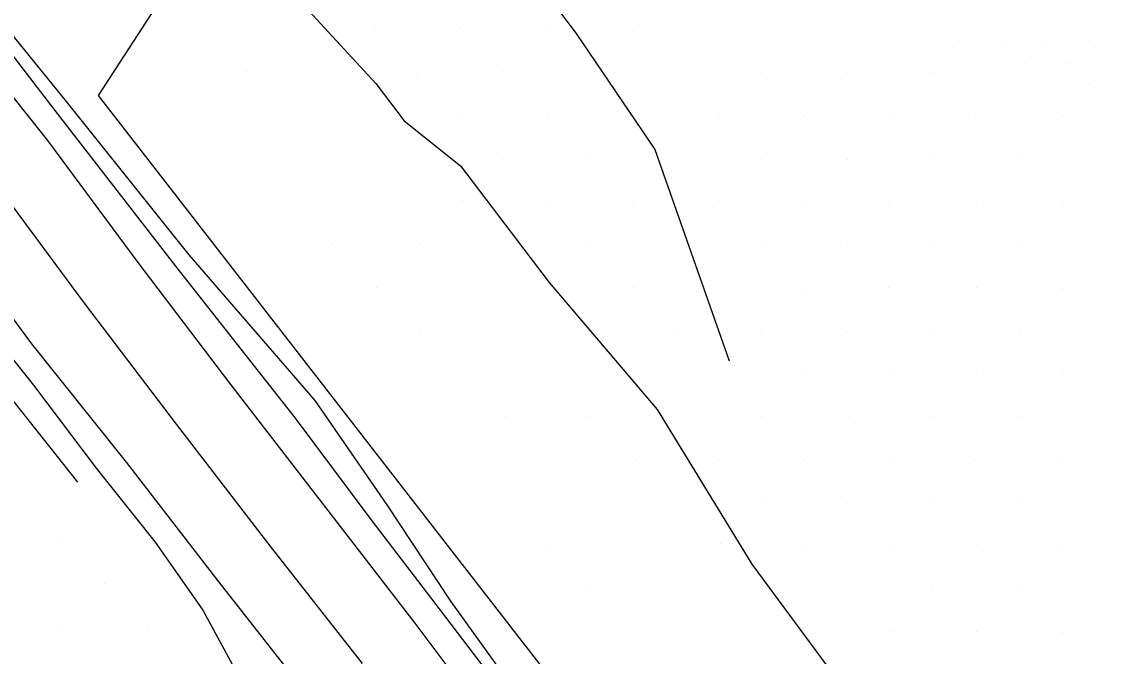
# Model space of a CAD drawing. Extents: x 1602514 to 1609837, y 863887 to 871157.
# Drawn here: x 1605875.4 to 1606053.3, y 867038.4 to 867142.8 of the extents above; entities that cross this region are included whole.
import ezdxf

# ---------------------------------------------------------------- set-up
doc = ezdxf.new("R2010")
doc.units = 0
for name, color, linetype in [('Survey-Centerline', 7, 'Continuous'), ('Survey-Edge of pavement', 7, 'Continuous'), ('Survey-Ridge Lines', 7, 'Continuous'), ('Survey-Safety', 7, 'Continuous'), ('Survey-Spot dirt', 7, 'Continuous'), ('Survey-Vegetation trees', 7, 'Continuous')]:
    doc.layers.add(name, color=color, linetype=linetype)

msp = doc.modelspace()

# ---------------------------------------------------------------- linework, layer by layer
at = {"layer": 'Survey-Centerline'}
msp.add_lwpolyline([(1605870.86, 867116.51), (1605885.73, 867096.47), (1605900.83, 867076.6), (1605916.07, 867056.84), (1605931.48, 867037.21)], dxfattribs=at)
msp.add_lwpolyline([(1605870.86, 867116.51), (1605885.73, 867096.47), (1605900.83, 867076.6), (1605916.07, 867056.84), (1605931.48, 867037.21)], dxfattribs=at)
at = {"layer": 'Survey-Edge of pavement'}
for points in [[(1605864.12, 867142.79), (1605879.66, 867123.26), (1605894.52, 867103.21), (1605909.63, 867083.34), (1605924.87, 867063.58), (1605940.13, 867043.84), (1605955.1, 867023.87)], [(1605864.12, 867142.79), (1605879.66, 867123.26), (1605894.52, 867103.21), (1605909.63, 867083.34), (1605924.87, 867063.58), (1605940.13, 867043.84), (1605955.1, 867023.87)], [(1605862.19, 867109.86), (1605877.05, 867089.81), (1605892.65, 867070.33), (1605907.9, 867050.57), (1605923.3, 867030.94)], [(1605862.19, 867109.86), (1605877.05, 867089.81), (1605892.65, 867070.33), (1605907.9, 867050.57), (1605923.3, 867030.94)]]:
    msp.add_lwpolyline(points, dxfattribs=at)
at = {"layer": 'Survey-Ridge Lines'}
for points in [[(1605692.57, 867375.19), (1605707.51, 867355.54), (1605724.29, 867333.03), (1605744.6, 867307.39), (1605765.5, 867282.09), (1605774.9, 867267.44), (1605789.93, 867251.86), (1605801.35, 867234.07), (1605814.21, 867214.09), (1605826.94, 867198.22), (1605846.14, 867176.71), (1605863.56, 867153.3), (1605882.76, 867129.68), (1605902.96, 867104.43), (1605923.66, 867080.46), (1605935.5, 867063.31), (1605946.01, 867047.44), (1605958.33, 867030.32), (1605973.39, 867011.06), (1605985.72, 866995.63), (1605996.53, 866980.71), (1606009.3, 866964.34), (1606029.8, 866937.45), (1606040.45, 866926.04)], [(1605692.57, 867375.19), (1605707.51, 867355.54), (1605724.29, 867333.03), (1605744.6, 867307.39), (1605765.5, 867282.09), (1605774.9, 867267.44), (1605789.93, 867251.86), (1605801.35, 867234.07), (1605814.21, 867214.09), (1605826.94, 867198.22), (1605846.14, 867176.71), (1605863.56, 867153.3), (1605882.76, 867129.68), (1605902.96, 867104.43), (1605923.66, 867080.46), (1605935.5, 867063.31), (1605946.01, 867047.44), (1605958.33, 867030.32), (1605973.39, 867011.06), (1605985.72, 866995.63), (1605996.53, 866980.71), (1606009.3, 866964.34), (1606029.8, 866937.45), (1606040.45, 866926.04)], [(1605760.37, 867350.74), (1605769.33, 867334.89), (1605786.8, 867315.56), (1605810.95, 867292.32), (1605868.77, 867267.38), (1605891.04, 867234.31), (1605920.44, 867198.43), (1605933.46, 867178.11), (1605944.86, 867163.91), (1605954.37, 867151.23), (1605960.71, 867148.81), (1605966.67, 867140.84), (1605979.6, 867121.76), (1605991.86, 867087.03)], [(1605760.37, 867350.74), (1605769.33, 867334.89), (1605786.8, 867315.56), (1605810.95, 867292.32), (1605868.77, 867267.38), (1605891.04, 867234.31), (1605920.44, 867198.43), (1605933.46, 867178.11), (1605944.86, 867163.91), (1605954.37, 867151.23), (1605960.71, 867148.81), (1605966.67, 867140.84), (1605979.6, 867121.76), (1605991.86, 867087.03)], [(1605697.76, 867314.34), (1605715.34, 867286.06), (1605736.85, 867264.84), (1605749.67, 867248.44), (1605762.89, 867230.84), (1605774.96, 867215.14), (1605787.98, 867195.05), (1605801.92, 867179.25), (1605815.36, 867152.68), (1605832.93, 867129.08), (1605856.69, 867108.88), (1605877.36, 867082.98), (1605887.69, 867069.34), (1605897.39, 867057.19), (1605905.23, 867045.98), (1605917.74, 867022.94), (1605924.28, 867008.81)], [(1605697.76, 867314.34), (1605715.34, 867286.06), (1605736.85, 867264.84), (1605749.67, 867248.44), (1605762.89, 867230.84), (1605774.96, 867215.14), (1605787.98, 867195.05), (1605801.92, 867179.25), (1605815.36, 867152.68), (1605832.93, 867129.08), (1605856.69, 867108.88), (1605877.36, 867082.98), (1605887.69, 867069.34), (1605897.39, 867057.19), (1605905.23, 867045.98), (1605917.74, 867022.94), (1605924.28, 867008.81)], [(1605689.59, 867308.58), (1605698.27, 867273.61), (1605716.21, 867252.4), (1605732.08, 867235.2), (1605745.91, 867217.64), (1605758.06, 867203.01), (1605774.53, 867185.29), (1605783.33, 867165.15), (1605804.9, 867144.51), (1605825.46, 867123.17), (1605846.89, 867101.06), (1605874.11, 867080.26), (1605884.59, 867067.04)], [(1605689.59, 867308.58), (1605698.27, 867273.61), (1605716.21, 867252.4), (1605732.08, 867235.2), (1605745.91, 867217.64), (1605758.06, 867203.01), (1605774.53, 867185.29), (1605783.33, 867165.15), (1605804.9, 867144.51), (1605825.46, 867123.17), (1605846.89, 867101.06), (1605874.11, 867080.26), (1605884.59, 867067.04)], [(1605869.78, 867217.78), (1605905.28, 867186.75), (1605915.28, 867160.05), (1605922, 867145.29), (1605933.71, 867132.64), (1605938.35, 867126.52), (1605947.66, 867119.07), (1605962.26, 867099.88), (1605980.03, 867079.01), (1605995.61, 867053.57), (1606010.43, 867033.43), (1606026.52, 867002.69), (1606042.95, 866962.5), (1606070.33, 866925.45)], [(1605869.78, 867217.78), (1605905.28, 867186.75), (1605915.28, 867160.05), (1605922, 867145.29), (1605933.71, 867132.64), (1605938.35, 867126.52), (1605947.66, 867119.07), (1605962.26, 867099.88), (1605980.03, 867079.01), (1605995.61, 867053.57), (1606010.43, 867033.43), (1606026.52, 867002.69), (1606042.95, 866962.5), (1606070.33, 866925.45)]]:
    msp.add_lwpolyline(points, dxfattribs=at)
at = {"layer": 'Survey-Safety'}
msp.add_lwpolyline([(1605691.45, 867374.2), (1605706.48, 867354.79), (1605723.32, 867332.35), (1605743.54, 867306.62), (1605763.4, 867280.82), (1605773.74, 867266.57), (1605787.04, 867249.61), (1605800.07, 867233.15), (1605814.54, 867214.33), (1605826.53, 867197.91), (1605844.48, 867175.41), (1605862.33, 867152.33), (1605880.9, 867128.2), (1605900.74, 867102.57), (1605920.42, 867077.59), (1605932.87, 867060.88), (1605944.3, 867045.96), (1605957.07, 867029.19), (1605971.93, 867009.9), (1605984.43, 866994.55), (1605995.33, 866979.63), (1606008.1, 866963.2), (1606028.99, 866936.9)], dxfattribs=at)
msp.add_lwpolyline([(1605691.45, 867374.2), (1605706.48, 867354.79), (1605723.32, 867332.35), (1605743.54, 867306.62), (1605763.4, 867280.82), (1605773.74, 867266.57), (1605787.04, 867249.61), (1605800.07, 867233.15), (1605814.54, 867214.33), (1605826.53, 867197.91), (1605844.48, 867175.41), (1605862.33, 867152.33), (1605880.9, 867128.2), (1605900.74, 867102.57), (1605920.42, 867077.59), (1605932.87, 867060.88), (1605944.3, 867045.96), (1605957.07, 867029.19), (1605971.93, 867009.9), (1605984.43, 866994.55), (1605995.33, 866979.63), (1606008.1, 866963.2), (1606028.99, 866936.9)], dxfattribs=at)
at = {"layer": 'Survey-Spot dirt'}
for p, q in [((1605933.55, 867141.46), (1605933.55, 867141.46)), ((1605933.55, 867141.46), (1605933.55, 867141.46)), ((1605947.7, 867141.77), (1605947.7, 867141.77)), ((1605947.7, 867141.77), (1605947.7, 867141.77)), ((1605961.84, 867141.42), (1605961.84, 867141.42)), ((1605961.84, 867141.42), (1605961.84, 867141.42)), ((1605976.02, 867141.36), (1605976.02, 867141.36)), ((1605976.02, 867141.36), (1605976.02, 867141.36)), ((1606029.83, 867139.58), (1606029.83, 867139.58)), ((1606029.83, 867139.58), (1606029.83, 867139.58)), ((1606036.86, 867139.53), (1606036.86, 867139.53)), ((1606036.86, 867139.53), (1606036.86, 867139.53)), ((1606043.89, 867139.48), (1606043.89, 867139.48)), ((1606043.89, 867139.48), (1606043.89, 867139.48)), ((1606050.95, 867139.52), (1606050.95, 867139.52)), ((1606050.95, 867139.52), (1606050.95, 867139.52)), ((1606040.44, 867136.06), (1606040.44, 867136.06)), ((1606040.44, 867136.06), (1606040.44, 867136.06)), ((1606047.31, 867135.96), (1606047.31, 867135.96)), ((1606047.31, 867135.96), (1606047.31, 867135.96)), ((1605912.46, 867134.55), (1605912.46, 867134.55)), ((1605912.46, 867134.55), (1605912.46, 867134.55)), ((1605940.62, 867134.08), (1605940.62, 867134.08)), ((1605940.62, 867134.08), (1605940.62, 867134.08)), ((1605954.74, 867134.85), (1605954.74, 867134.85)), ((1605954.74, 867134.85), (1605954.74, 867134.85)), ((1605997.09, 867134.32), (1605997.09, 867134.32)), ((1605997.09, 867134.32), (1605997.09, 867134.32)), ((1606011.39, 867134.36), (1606011.39, 867134.36)), ((1606011.39, 867134.36), (1606011.39, 867134.36)), ((1606025.5, 867134.4), (1606025.5, 867134.4)), ((1606025.5, 867134.4), (1606025.5, 867134.4)), ((1606051.04, 867132.6), (1606051.04, 867132.6)), ((1606051.04, 867132.6), (1606051.04, 867132.6)), ((1605947.84, 867127.31), (1605947.84, 867127.31)), ((1605947.84, 867127.31), (1605947.84, 867127.31)), ((1605962.02, 867127.54), (1605962.02, 867127.54)), ((1605962.02, 867127.54), (1605962.02, 867127.54)), ((1605990.08, 867127.02), (1605990.08, 867127.02)), ((1605990.08, 867127.02), (1605990.08, 867127.02)), ((1606004.18, 867127.28), (1606004.18, 867127.28)), ((1606004.18, 867127.28), (1606004.18, 867127.28)), ((1606018.47, 867127.45), (1606018.47, 867127.45)), ((1606018.47, 867127.45), (1606018.47, 867127.45)), ((1606032.41, 867127.53), (1606032.41, 867127.53)), ((1606032.41, 867127.53), (1606032.41, 867127.53)), ((1606046.84, 867127.23), (1606046.84, 867127.23)), ((1606046.84, 867127.23), (1606046.84, 867127.23)), ((1605954.72, 867120.29), (1605954.72, 867120.29)), ((1605954.72, 867120.29), (1605954.72, 867120.29)), ((1605968.92, 867120.3), (1605968.92, 867120.3)), ((1605968.92, 867120.3), (1605968.92, 867120.3)), ((1605997.04, 867120.3), (1605997.04, 867120.3)), ((1605997.04, 867120.3), (1605997.04, 867120.3)), ((1606011.37, 867120.13), (1606011.37, 867120.13)), ((1606011.37, 867120.13), (1606011.37, 867120.13)), ((1606025.42, 867120.22), (1606025.42, 867120.22)), ((1606025.42, 867120.22), (1606025.42, 867120.22)), ((1606039.5, 867120.24), (1606039.5, 867120.24)), ((1606039.5, 867120.24), (1606039.5, 867120.24)), ((1605948.04, 867113.34), (1605948.04, 867113.34)), ((1605948.04, 867113.34), (1605948.04, 867113.34)), ((1605961.87, 867113.11), (1605961.87, 867113.11)), ((1605961.87, 867113.11), (1605961.87, 867113.11)), ((1605976.1, 867113.24), (1605976.1, 867113.24)), ((1605976.1, 867113.24), (1605976.1, 867113.24)), ((1605990.28, 867113.28), (1605990.28, 867113.28)), ((1605990.28, 867113.28), (1605990.28, 867113.28)), ((1606004.22, 867113.2), (1606004.22, 867113.2)), ((1606004.22, 867113.2), (1606004.22, 867113.2)), ((1606018.28, 867113.15), (1606018.28, 867113.15)), ((1606018.28, 867113.15), (1606018.28, 867113.15)), ((1606032.57, 867113.13), (1606032.57, 867113.13)), ((1606032.57, 867113.13), (1606032.57, 867113.13)), ((1606046.66, 867113.13), (1606046.66, 867113.13)), ((1606046.66, 867113.13), (1606046.66, 867113.13)), ((1605926.65, 867106.17), (1605926.65, 867106.17)), ((1605926.65, 867106.17), (1605926.65, 867106.17)), ((1605940.93, 867106.25), (1605940.93, 867106.25)), ((1605940.93, 867106.25), (1605940.93, 867106.25)), ((1605968.94, 867106.13), (1605968.94, 867106.13)), ((1605968.94, 867106.13), (1605968.94, 867106.13)), ((1605997.27, 867106.15), (1605997.27, 867106.15)), ((1605997.27, 867106.15), (1605997.27, 867106.15)), ((1606011.29, 867105.99), (1606011.29, 867105.99)), ((1606011.29, 867105.99), (1606011.29, 867105.99)), ((1606025.43, 867106.01), (1606025.43, 867106.01)), ((1606025.43, 867106.01), (1606025.43, 867106.01)), ((1606039.49, 867106.18), (1606039.49, 867106.18)), ((1606039.49, 867106.18), (1606039.49, 867106.18)), ((1605933.77, 867099.02), (1605933.77, 867099.02)), ((1605933.77, 867099.02), (1605933.77, 867099.02)), ((1605976.04, 867099.12), (1605976.04, 867099.12)), ((1605976.04, 867099.12), (1605976.04, 867099.12)), ((1606004.37, 867098.8), (1606004.37, 867098.8)), ((1606004.37, 867098.8), (1606004.37, 867098.8)), ((1606018.12, 867099), (1606018.12, 867099)), ((1606018.12, 867099), (1606018.12, 867099)), ((1606032.64, 867099), (1606032.64, 867099)), ((1606032.64, 867099), (1606032.64, 867099)), ((1606046.64, 867098.97), (1606046.64, 867098.97)), ((1606046.64, 867098.97), (1606046.64, 867098.97)), ((1605940.89, 867092), (1605940.89, 867092)), ((1605940.89, 867092), (1605940.89, 867092)), ((1605983.38, 867091.84), (1605983.38, 867091.84)), ((1605983.38, 867091.84), (1605983.38, 867091.84)), ((1605997.16, 867092.17), (1605997.16, 867092.17)), ((1605997.16, 867092.17), (1605997.16, 867092.17)), ((1606011.33, 867091.83), (1606011.33, 867091.83)), ((1606011.33, 867091.83), (1606011.33, 867091.83)), ((1606025.51, 867091.83), (1606025.51, 867091.83)), ((1606025.51, 867091.83), (1606025.51, 867091.83)), ((1606039.57, 867091.96), (1606039.57, 867091.96)), ((1606039.57, 867091.96), (1606039.57, 867091.96)), ((1606004.38, 867084.86), (1606004.38, 867084.86)), ((1606004.38, 867084.86), (1606004.38, 867084.86)), ((1606018.41, 867084.83), (1606018.41, 867084.83)), ((1606018.41, 867084.83), (1606018.41, 867084.83)), ((1606032.58, 867084.87), (1606032.58, 867084.87)), ((1606032.58, 867084.87), (1606032.58, 867084.87)), ((1606046.74, 867084.94), (1606046.74, 867084.94)), ((1606046.74, 867084.94), (1606046.74, 867084.94)), ((1605955.09, 867077.8), (1605955.09, 867077.8)), ((1605955.09, 867077.8), (1605955.09, 867077.8)), ((1605968.91, 867077.87), (1605968.91, 867077.87)), ((1605968.91, 867077.87), (1605968.91, 867077.87)), ((1605997.24, 867077.83), (1605997.24, 867077.83)), ((1605997.24, 867077.83), (1605997.24, 867077.83)), ((1606011.42, 867077.75), (1606011.42, 867077.75)), ((1606011.42, 867077.75), (1606011.42, 867077.75)), ((1606025.35, 867077.83), (1606025.35, 867077.83)), ((1606025.35, 867077.83), (1606025.35, 867077.83)), ((1606039.79, 867077.79), (1606039.79, 867077.79)), ((1606039.79, 867077.79), (1606039.79, 867077.79)), ((1605976.47, 867070.73), (1605976.47, 867070.73)), ((1605976.47, 867070.73), (1605976.47, 867070.73)), ((1605990.3, 867070.63), (1605990.3, 867070.63)), ((1605990.3, 867070.63), (1605990.3, 867070.63)), ((1606004.17, 867070.76), (1606004.17, 867070.76)), ((1606004.17, 867070.76), (1606004.17, 867070.76)), ((1606018.47, 867070.67), (1606018.47, 867070.67)), ((1606018.47, 867070.67), (1606018.47, 867070.67)), ((1606032.32, 867070.7), (1606032.32, 867070.7)), ((1606032.32, 867070.7), (1606032.32, 867070.7)), ((1606046.69, 867070.78), (1606046.69, 867070.78)), ((1606046.69, 867070.78), (1606046.69, 867070.78)), ((1606039.42, 867063.8), (1606039.42, 867063.8)), ((1606039.42, 867063.8), (1606039.42, 867063.8)), ((1605997.34, 867063.63), (1605997.34, 867063.63)), ((1605997.34, 867063.63), (1605997.34, 867063.63)), ((1606011.37, 867063.75), (1606011.37, 867063.75)), ((1606011.37, 867063.75), (1606011.37, 867063.75)), ((1606025.49, 867063.65), (1606025.49, 867063.65)), ((1606025.49, 867063.65), (1606025.49, 867063.65)), ((1605882.04, 867057.34), (1605882.04, 867057.34)), ((1605882.04, 867057.34), (1605882.04, 867057.34)), ((1605990.41, 867056.91), (1605990.41, 867056.91)), ((1605990.41, 867056.91), (1605990.41, 867056.91)), ((1605962.21, 867056.61), (1605962.21, 867056.61)), ((1605962.21, 867056.61), (1605962.21, 867056.61)), ((1606004.41, 867056.26), (1606004.41, 867056.26)), ((1606004.41, 867056.26), (1606004.41, 867056.26)), ((1606018.48, 867056.6), (1606018.48, 867056.6)), ((1606018.48, 867056.6), (1606018.48, 867056.6)), ((1606032.53, 867056.62), (1606032.53, 867056.62)), ((1606032.53, 867056.62), (1606032.53, 867056.62)), ((1606046.47, 867056.53), (1606046.47, 867056.53)), ((1606046.47, 867056.53), (1606046.47, 867056.53)), ((1605889.06, 867050.36), (1605889.06, 867050.36)), ((1605889.06, 867050.36), (1605889.06, 867050.36)), ((1605969.03, 867049.66), (1605969.03, 867049.66)), ((1605969.03, 867049.66), (1605969.03, 867049.66)), ((1606039.38, 867049.68), (1606039.38, 867049.68)), ((1606039.38, 867049.68), (1606039.38, 867049.68)), ((1606025.19, 867049.4), (1606025.19, 867049.4)), ((1606025.19, 867049.4), (1606025.19, 867049.4)), ((1605881.97, 867043.33), (1605881.97, 867043.33)), ((1605881.97, 867043.33), (1605881.97, 867043.33)), ((1605896.18, 867043.28), (1605896.18, 867043.28)), ((1605896.18, 867043.28), (1605896.18, 867043.28)), ((1606018.6, 867042.4), (1606018.6, 867042.4)), ((1606018.6, 867042.4), (1606018.6, 867042.4)), ((1606032.53, 867042.41), (1606032.53, 867042.41)), ((1606032.53, 867042.41), (1606032.53, 867042.41)), ((1606046.7, 867042.39), (1606046.7, 867042.39)), ((1606046.7, 867042.39), (1606046.7, 867042.39))]:
    msp.add_line(p, q, dxfattribs=at)
at = {"layer": 'Survey-Vegetation trees'}
msp.add_lwpolyline([(1605792.64, 867252.16), (1605890.79, 867280.68), (1605930, 867249.29), (1605937.06, 867206.13), (1605887.99, 867130.68), (1606004.06, 866981.19), (1606052.88, 866916.76)], dxfattribs=at)
msp.add_lwpolyline([(1605792.64, 867252.16), (1605890.79, 867280.68), (1605930, 867249.29), (1605937.06, 867206.13), (1605887.99, 867130.68), (1606004.06, 866981.19), (1606052.88, 866916.76)], dxfattribs=at)

doc.saveas('drawing.dxf')
